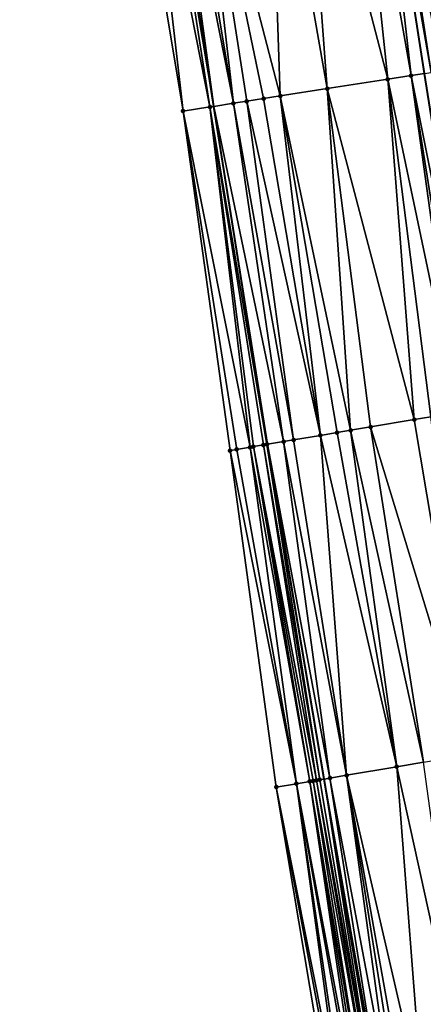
# Model space of a CAD drawing. Header units: feet. Extents: x 2004186 to 2014793, y 836912 to 864902.
# Tile 866 of 974: x 2004249 to 2004273, y 860012 to 860070. Entities that reach past the tile are written whole.
import ezdxf

# ---------------------------------------------------------------- set-up
doc = ezdxf.new("R2010")
doc.units = ezdxf.units.FT
doc.header["$LTSCALE"] = 100
doc.header["$MEASUREMENT"] = 0
for name, color, linetype, lineweight in [('EP_Travel Lane', 5, 'Continuous', 40), ('GPL_Skip Line', 2, 'Continuous', 40), ('Road Shots', 4, 'Continuous', 200), ('Road X-Section', 30, 'Continuous', 13)]:
    doc.layers.add(name, color=color, linetype=linetype, lineweight=lineweight)
doc.layers.add('I-77 SB_MM21-27-Surface-Border', color=7, linetype='Continuous')
doc.layers.add('I-77 SB_MM21-27-Surface-TIN', color=7, linetype='Continuous')

msp = doc.modelspace()

# ---------------------------------------------------------------- linework, layer by layer
at = {"layer": 'EP_Travel Lane'}
msp.add_polyline3d([(2004307.229234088, 859808.0934564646, 442.913986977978), (2004303.292697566, 859827.8972371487, 442.8676205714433), (2004299.423504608, 859847.5194150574, 442.8378241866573), (2004295.55431422, 859867.1415799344, 442.8449030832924), (2004291.685125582, 859886.7637359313, 442.8765830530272), (2004288.019412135, 859906.5925353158, 442.8995941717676), (2004284.420462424, 859926.266000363, 442.9509488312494), (2004280.821525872, 859945.9393934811, 443.0280290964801), (2004277.222592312, 859965.6127702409, 443.1109571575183), (2004273.801240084, 859985.5080832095, 443.2063094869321), (2004270.466215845, 860005.2277983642, 443.3101564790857), (2004267.131204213, 860024.9474389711, 443.4281247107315), (2004263.79619363, 860044.667073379, 443.5472556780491), (2004260.63164214, 860064.5689434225, 443.6836693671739), (2004257.554959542, 860084.3303263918, 443.831937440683), (2004254.478282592, 860104.0916730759, 443.984701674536), (2004251.40165576, 860123.8526978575, 444.1775007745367)], dxfattribs=at)
at = {"layer": 'GPL_Skip Line'}
msp.add_polyline3d([(2004323.711088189, 859791.1598688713, 442.4697393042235), (2004319.535634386, 859810.7190936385, 442.4205535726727), (2004315.633485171, 859830.3345719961, 442.4045709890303), (2004311.758555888, 859849.9556131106, 442.3854139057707), (2004307.883629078, 859869.5766417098, 442.4013551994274), (2004304.008703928, 859889.1976618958, 442.440890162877), (2004300.356971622, 859908.8612883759, 442.4634074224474), (2004296.741778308, 859928.5317660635, 442.5154449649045), (2004293.126591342, 859948.202209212, 442.5798391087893), (2004289.511413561, 859967.8726023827, 442.6621133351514), (2004286.136969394, 859987.5853227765, 442.7554216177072), (2004282.819738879, 860007.3080230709, 442.8606755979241), (2004279.502512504, 860027.0306987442, 442.9705895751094), (2004276.185292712, 860046.7533352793, 443.0879110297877), (2004273.051335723, 860066.505563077, 443.2210788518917), (2004269.975945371, 860086.2671776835, 443.3656343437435), (2004266.90058281, 860106.0286137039, 443.5323884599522), (2004263.825262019, 860125.7897813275, 443.7325048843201)], dxfattribs=at)
at = {"layer": 'I-77 SB_MM21-27-Surface-Border', "color": 3, "linetype": 'ByBlock', "lineweight": -2}
msp.add_polyline3d([(2004306.626188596, 859807.9647857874, 442.9356518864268), (2004302.095008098, 859827.6606911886, 442.9110677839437), (2004297.827658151, 859847.2042337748, 442.8918149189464), (2004292.77547162, 859866.5927552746, 442.9401955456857), (2004288.900545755, 859886.2137790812, 442.9695953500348), (2004285.014225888, 859906.0399135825, 443.0052239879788), (2004281.399028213, 859925.710415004, 443.0487751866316), (2004277.783843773, 859945.3808444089, 443.1180862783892), (2004274.168666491, 859965.0512348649, 443.2013270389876), (2004270.753531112, 859984.9949878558, 443.2965756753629), (2004267.633515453, 860004.7509493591, 443.3850915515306), (2004264.3163008, 860024.4735553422, 443.5082086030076), (2004261.590758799, 860044.2957780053, 443.6126910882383), (2004258.823256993, 860064.2870515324, 443.7398531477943), (2004255.550272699, 860084.0177361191, 443.9062101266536), (2004252.870108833, 860103.8409627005, 444.0380058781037), (2004249.201917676, 860123.5099092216, 444.2327961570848)], dxfattribs=at)
at = {"layer": 'I-77 SB_MM21-27-Surface-TIN', "color": 128, "linetype": 'ByBlock', "lineweight": -2}
for points in [[(2004270.371170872, 860086.3287959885, 443.3520957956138), (2004269.975945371, 860086.2671776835, 443.3656343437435), (2004273.446563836, 860066.5671646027, 443.2096262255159)], [(2004272.149672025, 860086.6061657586, 443.2803085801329), (2004270.371170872, 860086.3287959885, 443.3520957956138), (2004274.039400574, 860066.6596017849, 443.1881099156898)], [(2004270.371170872, 860086.3287959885, 443.3520957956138), (2004273.446563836, 860066.5671646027, 443.2096262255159), (2004274.039400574, 860066.6596017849, 443.1881099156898)], [(2004273.137727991, 860086.7602615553, 443.2402428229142), (2004272.149672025, 860086.6061657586, 443.2803085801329), (2004276.213121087, 860066.9986293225, 443.0978801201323)], [(2004272.149672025, 860086.6061657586, 443.2803085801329), (2004274.039400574, 860066.6596017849, 443.1881099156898), (2004276.213121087, 860066.9986293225, 443.0978801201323)], [(2004268.790268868, 860086.0823227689, 443.4062499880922), (2004265.826096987, 860085.6200609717, 443.5232659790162), (2004270.877597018, 860066.1666524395, 443.2967777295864)], [(2004268.790268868, 860086.0823227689, 443.4062499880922), (2004272.260879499, 860066.3823600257, 443.2439841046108), (2004269.975945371, 860086.2671776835, 443.3656343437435)], [(2004268.790268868, 860086.0823227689, 443.4062499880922), (2004270.877597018, 860066.1666524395, 443.2967777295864), (2004272.260879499, 860066.3823600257, 443.2439841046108)], [(2004272.260879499, 860066.3823600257, 443.2439841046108), (2004273.051335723, 860066.505563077, 443.2210788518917), (2004269.975945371, 860086.2671776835, 443.3656343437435)], [(2004273.446563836, 860066.5671646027, 443.2096262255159), (2004269.975945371, 860086.2671776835, 443.3656343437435), (2004273.051335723, 860066.505563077, 443.2210788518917)], [(2004263.849985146, 860085.3118687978, 443.603469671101), (2004259.50252211, 860084.6339551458, 443.7663525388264), (2004264.554031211, 860065.1804883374, 443.5471045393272)], [(2004265.826096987, 860085.6200609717, 443.5232659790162), (2004263.849985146, 860085.3118687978, 443.603469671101), (2004267.320594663, 860065.611913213, 443.4403111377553)], [(2004263.849985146, 860085.3118687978, 443.603469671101), (2004264.554031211, 860065.1804883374, 443.5471045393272), (2004267.320594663, 860065.611913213, 443.4403111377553)], [(2004265.826096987, 860085.6200609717, 443.5232659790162), (2004267.320594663, 860065.611913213, 443.4403111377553), (2004270.877597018, 860066.1666524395, 443.2967777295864)], [(2004259.50252211, 860084.6339551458, 443.7663525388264), (2004258.514466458, 860084.4798573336, 443.8066688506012), (2004261.787469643, 860064.7490513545, 443.6554029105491)], [(2004259.50252211, 860084.6339551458, 443.7663525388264), (2004263.565976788, 860065.0263826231, 443.5884024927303), (2004264.554031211, 860065.1804883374, 443.5471045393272)], [(2004259.50252211, 860084.6339551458, 443.7663525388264), (2004262.577920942, 860064.8722860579, 443.6285632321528), (2004263.565976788, 860065.0263826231, 443.5884024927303)], [(2004259.50252211, 860084.6339551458, 443.7663525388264), (2004261.787469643, 860064.7490513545, 443.6554029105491), (2004262.577920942, 860064.8722860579, 443.6285632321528)], [(2004256.538332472, 860084.1718074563, 443.8691847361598), (2004255.550272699, 860084.0177361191, 443.9062101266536), (2004258.823256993, 860064.2870515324, 443.7398531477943)], [(2004257.32877882, 860084.2950739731, 443.8383901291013), (2004256.538332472, 860084.1718074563, 443.8691847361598), (2004260.40416342, 860064.5334963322, 443.6892324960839)], [(2004256.538332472, 860084.1718074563, 443.8691847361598), (2004258.823256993, 860064.2870515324, 443.7398531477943), (2004260.40416342, 860064.5334963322, 443.6892324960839)], [(2004257.32877882, 860084.2950739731, 443.8383901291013), (2004260.63164214, 860064.5689434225, 443.6836693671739), (2004257.554959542, 860084.3303263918, 443.831937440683)], [(2004257.32877882, 860084.2950739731, 443.8383901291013), (2004260.40416342, 860064.5334963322, 443.6892324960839), (2004260.63164214, 860064.5689434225, 443.6836693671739)], [(2004257.921621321, 860084.3874741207, 443.8214769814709), (2004257.554959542, 860084.3303263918, 443.831937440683), (2004260.63164214, 860064.5689434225, 443.6836693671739)], [(2004258.514466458, 860084.4798573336, 443.8066688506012), (2004257.921621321, 860084.3874741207, 443.8214769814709), (2004261.787469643, 860064.7490513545, 443.6554029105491)], [(2004257.921621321, 860084.3874741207, 443.8214769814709), (2004260.63164214, 860064.5689434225, 443.6836693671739), (2004261.787469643, 860064.7490513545, 443.6554029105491)], [(2004270.877597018, 860066.1666524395, 443.2967777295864), (2004267.320594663, 860065.611913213, 443.4403111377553), (2004272.438048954, 860046.1223323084, 443.2242673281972)], [(2004272.260879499, 860066.3823600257, 443.2439841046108), (2004270.877597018, 860066.1666524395, 443.2967777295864), (2004275.001944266, 860046.5541206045, 443.1216172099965)], [(2004270.877597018, 860066.1666524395, 443.2967777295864), (2004273.424160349, 860046.2884177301, 443.1823260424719), (2004275.001944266, 860046.5541206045, 443.1216172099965)], [(2004270.877597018, 860066.1666524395, 443.2967777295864), (2004272.438048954, 860046.1223323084, 443.2242673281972), (2004273.424160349, 860046.2884177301, 443.1823260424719)], [(2004272.260879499, 860066.3823600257, 443.2439841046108), (2004276.185292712, 860046.7533352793, 443.0879110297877), (2004273.051335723, 860066.505563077, 443.2210788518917)], [(2004272.260879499, 860066.3823600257, 443.2439841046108), (2004275.396390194, 860046.6205466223, 443.1063833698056), (2004276.185292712, 860046.7533352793, 443.0879110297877)], [(2004272.260879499, 860066.3823600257, 443.2439841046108), (2004275.001944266, 860046.5541206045, 443.1216172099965), (2004275.396390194, 860046.6205466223, 443.1063833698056)], [(2004267.320594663, 860065.611913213, 443.4403111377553), (2004264.554031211, 860065.1804883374, 443.5471045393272), (2004268.690813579, 860045.4912794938, 443.3700573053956)], [(2004267.320594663, 860065.611913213, 443.4403111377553), (2004269.874152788, 860045.690549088, 443.325956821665), (2004272.438048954, 860046.1223323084, 443.2242673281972)], [(2004267.320594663, 860065.611913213, 443.4403111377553), (2004268.690813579, 860045.4912794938, 443.3700573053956), (2004269.874152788, 860045.690549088, 443.325956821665)], [(2004262.577920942, 860064.8722860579, 443.6285632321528), (2004261.787469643, 860064.7490513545, 443.6554029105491), (2004265.338027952, 860044.9266299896, 443.5049111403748)], [(2004263.565976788, 860065.0263826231, 443.5884024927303), (2004262.577920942, 860064.8722860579, 443.6285632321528), (2004266.915809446, 860045.1923472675, 443.4414762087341)], [(2004262.577920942, 860064.8722860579, 443.6285632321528), (2004265.338027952, 860044.9266299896, 443.5049111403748), (2004266.915809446, 860045.1923472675, 443.4414762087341)], [(2004264.554031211, 860065.1804883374, 443.5471045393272), (2004263.565976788, 860065.0263826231, 443.5884024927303), (2004266.915809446, 860045.1923472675, 443.4414762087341)], [(2004264.554031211, 860065.1804883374, 443.5471045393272), (2004267.901923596, 860045.3584163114, 443.4026346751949), (2004268.690813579, 860045.4912794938, 443.3700573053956)], [(2004264.554031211, 860065.1804883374, 443.5471045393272), (2004266.915809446, 860045.1923472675, 443.4414762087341), (2004267.901923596, 860045.3584163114, 443.4026346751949)], [(2004260.40416342, 860064.5334963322, 443.6892324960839), (2004258.823256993, 860064.2870515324, 443.7398531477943), (2004262.774114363, 860044.4949503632, 443.5869939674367)], [(2004258.823256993, 860064.2870515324, 443.7398531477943), (2004261.98520689, 860044.3621911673, 443.5998903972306), (2004262.774114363, 860044.4949503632, 443.5869939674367)], [(2004258.823256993, 860064.2870515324, 443.7398531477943), (2004261.590758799, 860044.2957780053, 443.6126910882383), (2004261.98520689, 860044.3621911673, 443.5998903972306)], [(2004260.40416342, 860064.5334963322, 443.6892324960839), (2004263.76022844, 860044.6610198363, 443.548071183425), (2004260.63164214, 860064.5689434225, 443.6836693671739)], [(2004260.40416342, 860064.5334963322, 443.6892324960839), (2004263.563004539, 860044.6278123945, 443.5546344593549), (2004263.76022844, 860044.6610198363, 443.548071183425)], [(2004260.40416342, 860064.5334963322, 443.6892324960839), (2004262.971339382, 860044.5281511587, 443.5816886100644), (2004263.563004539, 860044.6278123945, 443.5546344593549)], [(2004260.40416342, 860064.5334963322, 443.6892324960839), (2004262.774114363, 860044.4949503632, 443.5869939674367), (2004262.971339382, 860044.5281511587, 443.5816886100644)], [(2004261.787469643, 860064.7490513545, 443.6554029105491), (2004260.63164214, 860064.5689434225, 443.6836693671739), (2004264.746357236, 860044.8270017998, 443.5257108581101)], [(2004263.76022844, 860044.6610198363, 443.548071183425), (2004263.79619363, 860044.667073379, 443.5472556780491), (2004260.63164214, 860064.5689434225, 443.6836693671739)], [(2004264.746357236, 860044.8270017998, 443.5257108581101), (2004260.63164214, 860064.5689434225, 443.6836693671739), (2004263.79619363, 860044.667073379, 443.5472556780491)], [(2004261.787469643, 860064.7490513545, 443.6554029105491), (2004264.746357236, 860044.8270017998, 443.5257108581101), (2004265.338027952, 860044.9266299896, 443.5049111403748)], [(2004273.424160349, 860046.2884177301, 443.1823260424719), (2004272.438048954, 860046.1223323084, 443.2242673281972), (2004275.755269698, 860026.3996901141, 443.1080169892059)], [(2004269.874152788, 860045.690549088, 443.325956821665), (2004268.690813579, 860045.4912794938, 443.3700573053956), (2004272.994154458, 860025.9346707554, 443.221700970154)], [(2004272.438048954, 860046.1223323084, 443.2242673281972), (2004269.874152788, 860045.690549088, 443.325956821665), (2004275.755269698, 860026.3996901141, 443.1080169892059)], [(2004269.874152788, 860045.690549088, 443.325956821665), (2004272.994154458, 860025.9346707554, 443.221700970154), (2004275.755269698, 860026.3996901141, 443.1080169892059)], [(2004266.915809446, 860045.1923472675, 443.4414762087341), (2004265.338027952, 860044.9266299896, 443.5049111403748), (2004268.458024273, 860025.1707834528, 443.3946374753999)], [(2004267.901923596, 860045.3584163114, 443.4026346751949), (2004266.915809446, 860045.1923472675, 443.4414762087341), (2004271.416368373, 860025.668980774, 443.279969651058)], [(2004266.915809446, 860045.1923472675, 443.4414762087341), (2004268.458024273, 860025.1707834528, 443.3946374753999), (2004271.416368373, 860025.668980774, 443.279969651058)], [(2004268.690813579, 860045.4912794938, 443.3700573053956), (2004267.901923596, 860045.3584163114, 443.4026346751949), (2004271.416368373, 860025.668980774, 443.279969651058)], [(2004268.690813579, 860045.4912794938, 443.3700573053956), (2004271.416368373, 860025.668980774, 443.279969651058), (2004272.994154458, 860025.9346707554, 443.221700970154)], [(2004262.971339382, 860044.5281511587, 443.5816886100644), (2004262.774114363, 860044.4949503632, 443.5869939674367), (2004266.288553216, 860024.8055500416, 443.4576638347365)], [(2004263.563004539, 860044.6278123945, 443.5546344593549), (2004262.971339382, 860044.5281511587, 443.5816886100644), (2004266.68299683, 860024.8719898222, 443.43982514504)], [(2004262.971339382, 860044.5281511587, 443.5816886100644), (2004266.485776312, 860024.8387622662, 443.4501953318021), (2004266.68299683, 860024.8719898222, 443.43982514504)], [(2004262.971339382, 860044.5281511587, 443.5816886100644), (2004266.288553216, 860024.8055500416, 443.4576638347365), (2004266.485776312, 860024.8387622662, 443.4501953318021)], [(2004263.76022844, 860044.6610198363, 443.548071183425), (2004263.563004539, 860044.6278123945, 443.5546344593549), (2004266.880219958, 860024.9052018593, 443.4323921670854)], [(2004263.563004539, 860044.6278123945, 443.5546344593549), (2004266.68299683, 860024.8719898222, 443.43982514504), (2004266.880219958, 860024.9052018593, 443.4323921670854)], [(2004263.76022844, 860044.6610198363, 443.548071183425), (2004267.131204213, 860024.9474389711, 443.4281247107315), (2004263.79619363, 860044.667073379, 443.5472556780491)], [(2004263.76022844, 860044.6610198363, 443.548071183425), (2004266.880219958, 860024.9052018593, 443.4323921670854), (2004267.131204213, 860024.9474389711, 443.4281247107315)], [(2004264.746357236, 860044.8270017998, 443.5257108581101), (2004263.79619363, 860044.667073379, 443.5472556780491), (2004267.471900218, 860025.0047733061, 443.4223318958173)], [(2004267.471900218, 860025.0047733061, 443.4223318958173), (2004263.79619363, 860044.667073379, 443.5472556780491), (2004267.131204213, 860024.9474389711, 443.4281247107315)], [(2004265.338027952, 860044.9266299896, 443.5049111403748), (2004264.746357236, 860044.8270017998, 443.5257108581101), (2004268.458024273, 860025.1707834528, 443.3946374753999)], [(2004264.746357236, 860044.8270017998, 443.5257108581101), (2004267.471900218, 860025.0047733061, 443.4223318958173), (2004268.458024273, 860025.1707834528, 443.3946374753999)], [(2004261.98520689, 860044.3621911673, 443.5998903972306), (2004261.590758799, 860044.2957780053, 443.6126910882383), (2004265.499647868, 860024.6727782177, 443.4729502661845)], [(2004261.590758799, 860044.2957780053, 443.6126910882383), (2004264.3163008, 860024.4735553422, 443.5082086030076), (2004265.499647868, 860024.6727782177, 443.4729502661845)], [(2004262.774114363, 860044.4949503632, 443.5869939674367), (2004261.98520689, 860044.3621911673, 443.5998903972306), (2004265.499647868, 860024.6727782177, 443.4729502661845)], [(2004262.774114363, 860044.4949503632, 443.5869939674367), (2004265.499647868, 860024.6727782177, 443.4729502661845), (2004266.288553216, 860024.8055500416, 443.4576638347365)], [(2004271.416368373, 860025.668980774, 443.279969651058), (2004268.458024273, 860025.1707834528, 443.3946374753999), (2004272.95857658, 860005.6474563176, 443.2256732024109)], [(2004272.994154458, 860025.9346707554, 443.221700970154), (2004271.416368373, 860025.668980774, 443.279969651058), (2004275.719702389, 860006.1124128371, 443.1238848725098)], [(2004271.416368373, 860025.668980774, 443.279969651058), (2004272.95857658, 860005.6474563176, 443.2256732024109), (2004275.719702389, 860006.1124128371, 443.1238848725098)], [(2004266.288553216, 860024.8055500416, 443.4576638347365), (2004265.499647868, 860024.6727782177, 443.4729502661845), (2004269.211324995, 860005.016499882, 443.35321882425)], [(2004266.485776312, 860024.8387622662, 443.4501953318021), (2004266.288553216, 860024.8055500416, 443.4576638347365), (2004269.605771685, 860005.0829213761, 443.3388414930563)], [(2004266.288553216, 860024.8055500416, 443.4576638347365), (2004269.40854994, 860005.0497011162, 443.3478305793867), (2004269.605771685, 860005.0829213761, 443.3388414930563)], [(2004266.288553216, 860024.8055500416, 443.4576638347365), (2004269.211324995, 860005.016499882, 443.35321882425), (2004269.40854994, 860005.0497011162, 443.3478305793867)], [(2004266.68299683, 860024.8719898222, 443.43982514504), (2004266.485776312, 860024.8387622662, 443.4501953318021), (2004270.000210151, 860005.1493917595, 443.3152111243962)], [(2004266.485776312, 860024.8387622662, 443.4501953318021), (2004269.605771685, 860005.0829213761, 443.3388414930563), (2004270.000210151, 860005.1493917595, 443.3152111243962)], [(2004266.880219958, 860024.9052018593, 443.4323921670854), (2004266.68299683, 860024.8719898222, 443.43982514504), (2004270.19743455, 860005.1825962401, 443.3092085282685)], [(2004266.68299683, 860024.8719898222, 443.43982514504), (2004270.000210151, 860005.1493917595, 443.3152111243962), (2004270.19743455, 860005.1825962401, 443.3092085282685)], [(2004266.880219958, 860024.9052018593, 443.4323921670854), (2004270.19743455, 860005.1825962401, 443.3092085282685), (2004267.131204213, 860024.9474389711, 443.4281247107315)], [(2004267.471900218, 860025.0047733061, 443.4223318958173), (2004267.131204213, 860024.9474389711, 443.4281247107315), (2004270.591895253, 860005.2489344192, 443.3105997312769)], [(2004270.19743455, 860005.1825962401, 443.3092085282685), (2004270.466215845, 860005.2277983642, 443.3101564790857), (2004267.131204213, 860024.9474389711, 443.4281247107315)], [(2004270.591895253, 860005.2489344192, 443.3105997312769), (2004267.131204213, 860024.9474389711, 443.4281247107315), (2004270.466215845, 860005.2277983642, 443.3101564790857)], [(2004268.458024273, 860025.1707834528, 443.3946374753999), (2004267.471900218, 860025.0047733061, 443.4223318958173), (2004271.183571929, 860005.3485271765, 443.2965066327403)], [(2004267.471900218, 860025.0047733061, 443.4223318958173), (2004270.591895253, 860005.2489344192, 443.3105997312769), (2004271.183571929, 860005.3485271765, 443.2965066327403)], [(2004268.458024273, 860025.1707834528, 443.3946374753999), (2004271.972465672, 860005.4813680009, 443.2681615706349), (2004272.95857658, 860005.6474563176, 443.2256732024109)], [(2004268.458024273, 860025.1707834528, 443.3946374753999), (2004271.578020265, 860005.4149388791, 443.2839824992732), (2004271.972465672, 860005.4813680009, 443.2681615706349)], [(2004268.458024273, 860025.1707834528, 443.3946374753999), (2004271.183571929, 860005.3485271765, 443.2965066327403), (2004271.578020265, 860005.4149388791, 443.2839824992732)], [(2004265.499647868, 860024.6727782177, 443.4729502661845), (2004264.3163008, 860024.4735553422, 443.5082086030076), (2004268.225182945, 860004.8505967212, 443.3606637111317)], [(2004264.3163008, 860024.4735553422, 443.5082086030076), (2004268.02795921, 860004.8173882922, 443.3674136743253), (2004268.225182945, 860004.8505967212, 443.3606637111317)], [(2004264.3163008, 860024.4735553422, 443.5082086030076), (2004267.633515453, 860004.7509493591, 443.3850915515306), (2004268.02795921, 860004.8173882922, 443.3674136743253)], [(2004265.499647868, 860024.6727782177, 443.4729502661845), (2004269.014098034, 860004.9833106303, 443.3563391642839), (2004269.211324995, 860005.016499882, 443.35321882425)], [(2004265.499647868, 860024.6727782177, 443.4729502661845), (2004268.422409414, 860004.8837888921, 443.3569908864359), (2004269.014098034, 860004.9833106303, 443.3563391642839)], [(2004265.499647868, 860024.6727782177, 443.4729502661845), (2004268.225182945, 860004.8505967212, 443.3606637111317), (2004268.422409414, 860004.8837888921, 443.3569908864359)]]:
    msp.add_3dface(points, dxfattribs=at)
at = {"layer": 'Road Shots', "lineweight": 100}
for p in [(2004270.877597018, 860066.1666524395, 443.2967777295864), (2004272.260879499, 860066.3823600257, 443.2439841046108), (2004267.320594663, 860065.611913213, 443.4403111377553), (2004262.577920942, 860064.8722860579, 443.6285632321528), (2004263.565976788, 860065.0263826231, 443.5884024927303), (2004264.554031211, 860065.1804883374, 443.5471045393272), (2004258.823256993, 860064.2870515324, 443.7398531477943), (2004260.40416342, 860064.5334963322, 443.6892324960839), (2004261.787469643, 860064.7490513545, 443.6554029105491), (2004269.874152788, 860045.690549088, 443.325956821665), (2004272.438048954, 860046.1223323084, 443.2242673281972), (2004266.915809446, 860045.1923472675, 443.4414762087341), (2004267.901923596, 860045.3584163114, 443.4026346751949), (2004268.690813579, 860045.4912794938, 443.3700573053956), (2004262.971339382, 860044.5281511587, 443.5816886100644), (2004263.563004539, 860044.6278123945, 443.5546344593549), (2004263.76022844, 860044.6610198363, 443.548071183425), (2004264.746357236, 860044.8270017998, 443.5257108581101), (2004265.338027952, 860044.9266299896, 443.5049111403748), (2004261.590758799, 860044.2957780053, 443.6126910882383), (2004261.98520689, 860044.3621911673, 443.5998903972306), (2004262.774114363, 860044.4949503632, 443.5869939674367), (2004271.416368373, 860025.668980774, 443.279969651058), (2004266.288553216, 860024.8055500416, 443.4576638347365), (2004266.485776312, 860024.8387622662, 443.4501953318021), (2004266.68299683, 860024.8719898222, 443.43982514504), (2004266.880219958, 860024.9052018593, 443.4323921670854), (2004267.471900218, 860025.0047733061, 443.4223318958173), (2004268.458024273, 860025.1707834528, 443.3946374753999), (2004264.3163008, 860024.4735553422, 443.5082086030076), (2004265.499647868, 860024.6727782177, 443.4729502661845)]:
    msp.add_point(p, dxfattribs=at)
at = {"layer": 'Road X-Section', "extrusion": (-0.1537683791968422, 0.9880733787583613, 0.008141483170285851), "elevation": 541618.6080137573, "flags": 128}
msp.add_lwpolyline([(-2112675.498012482, -3965.970370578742), (-2112677.098012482, -3966.020992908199), (-2112678.498012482, -3966.054823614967), (-2112679.298012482, -3966.081664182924), (-2112680.298012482, -3966.121826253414), (-2112681.298012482, -3966.163125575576), (-2112684.098012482, -3966.269922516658), (-2112687.698012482, -3966.413460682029), (-2112689.098012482, -3966.466256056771), (-2112690.298012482, -3966.500615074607), (-2112690.898012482, -3966.52213209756), (-2112693.098012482, -3966.61236488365), (-2112695.298012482, -3966.6979187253), (-2112696.498012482, -3966.738163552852), (-2112697.698012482, -3966.783841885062), (-2112698.898012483, -3966.826814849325), (-2112699.698012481, -3966.860081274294), (-2112700.498012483, -3966.899885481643), (-2112700.898012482, -3966.925410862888), (-2112701.898012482, -3967.003332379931), (-2112702.298012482, -3967.039576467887), (-2112702.898012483, -3967.098310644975), (-2112703.498012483, -3967.14818711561), (-2112703.698012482, -3967.163877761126)], dxfattribs=at)
at = {"layer": 'Road X-Section', "extrusion": (-0.1658614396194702, 0.9861345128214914, 0.005357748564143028), "elevation": 515692.026569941, "flags": 128}
msp.add_lwpolyline([(-2119150.128222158, -2319.36881333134), (-2119150.528222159, -2319.381614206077), (-2119151.328222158, -2319.394510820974), (-2119151.528222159, -2319.399816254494), (-2119152.128222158, -2319.426870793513), (-2119152.328222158, -2319.433434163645), (-2119153.328222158, -2319.4557948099), (-2119153.928222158, -2319.476594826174), (-2119155.528222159, -2319.540030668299), (-2119156.528222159, -2319.578872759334), (-2119157.328222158, -2319.611450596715), (-2119158.528222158, -2319.655551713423), (-2119161.128222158, -2319.757242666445), (-2119162.128222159, -2319.799184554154), (-2119163.728222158, -2319.859894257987), (-2119164.128222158, -2319.87512831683), (-2119164.928222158, -2319.893600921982), (-2119165.728222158, -2319.922195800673), (-2119167.528222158, -2319.990538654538), (-2119169.128222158, -2320.053881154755), (-2119170.528222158, -2320.10740636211), (-2119171.728222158, -2320.146572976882), (-2119172.728222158, -2320.185443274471), (-2119173.528222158, -2320.216018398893), (-2119174.328222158, -2320.246193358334), (-2119175.128222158, -2320.282252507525), (-2119175.728222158, -2320.313739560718), (-2119176.328222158, -2320.35201970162), (-2119176.728222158, -2320.37978092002), (-2119176.928222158, -2320.39551477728), (-2119177.328222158, -2320.432646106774), (-2119177.928222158, -2320.488539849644), (-2119178.528222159, -2320.537951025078), (-2119179.128222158, -2320.583616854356)], dxfattribs=at)
at = {"layer": 'Road X-Section', "extrusion": (-0.1658614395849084, 0.9861345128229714, 0.005357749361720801), "elevation": 515672.0266408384, "flags": 128}
msp.add_lwpolyline([(-2119149.528204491, -2319.366552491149), (-2119150.728204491, -2319.401811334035), (-2119151.528204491, -2319.417097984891), (-2119151.728204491, -2319.424566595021), (-2119151.928204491, -2319.434936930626), (-2119152.128204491, -2319.442370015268), (-2119152.728204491, -2319.452430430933), (-2119153.728204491, -2319.480125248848), (-2119156.728204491, -2319.594794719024), (-2119158.328204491, -2319.65306423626), (-2119161.128204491, -2319.766749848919), (-2119162.52820449, -2319.824625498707), (-2119163.728204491, -2319.868592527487), (-2119164.328204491, -2319.887915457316), (-2119165.32820449, -2319.915021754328), (-2119165.928204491, -2319.938449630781), (-2119167.728204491, -2320.013453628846), (-2119169.528204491, -2320.080295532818), (-2119170.128204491, -2320.10147631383), (-2119171.928204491, -2320.165687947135), (-2119172.328204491, -2320.182092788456), (-2119172.928204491, -2320.20236071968), (-2119173.928204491, -2320.245733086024), (-2119174.728204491, -2320.274645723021), (-2119175.328204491, -2320.300317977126), (-2119175.728204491, -2320.322649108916), (-2119176.128204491, -2320.354360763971), (-2119176.328204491, -2320.370758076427), (-2119176.728204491, -2320.394791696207), (-2119176.92820449, -2320.409360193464), (-2119177.128204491, -2320.427869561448), (-2119177.728204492, -2320.492431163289), (-2119178.528204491, -2320.567271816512), (-2119179.128204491, -2320.618263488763), (-2119179.32820449, -2320.63705744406)], dxfattribs=at)

doc.saveas('drawing.dxf')
